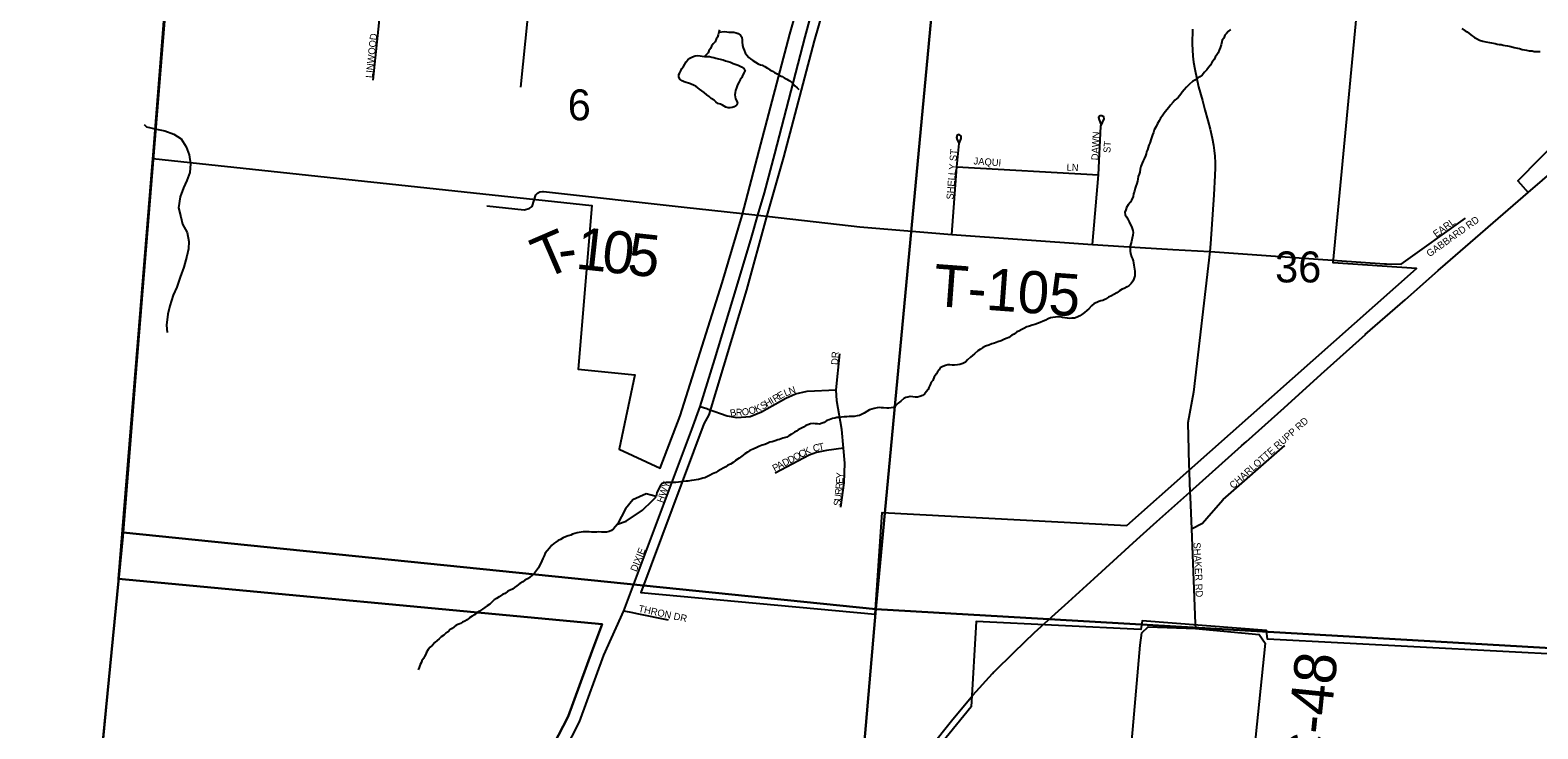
# Model space of a CAD drawing. Extents: x 1310247 to 1664935, y 284496 to 704931.
# Drawn here: x 1450782 to 1461538, y 562017 to 567004 of the extents above; entities that cross this region are included whole.
import ezdxf

# ---------------------------------------------------------------- set-up
doc = ezdxf.new("R2010")
doc.units = 0
for name, color, linetype in [('GM_P_State_Location', 7, 'Continuous'), ('GM_X_Adjacent_County', 7, 'Continuous'), ('GM_X_Adjacent_County_Text', 7, 'Continuous'), ('GM_X_Corporation_Text', 7, 'Continuous'), ('GM_X_County', 7, 'Continuous'), ('GM_X_County_Road_Text', 7, 'Continuous'), ('GM_X_County_Subdivision_Text', 7, 'Continuous'), ('GM_X_Major_Lake_Text', 7, 'Continuous'), ('GM_X_Minor_River_Text', 7, 'Continuous'), ('GM_X_Rail_Line', 7, 'Continuous'), ('GM_X_State_Location', 7, 'Continuous'), ('GM_X_State_Shield', 7, 'Continuous'), ('GM_X_Township', 7, 'Continuous'), ('GM_X_Township_Road', 7, 'Continuous'), ('GM_X_Township_Subdivision', 7, 'Continuous'), ('GM_X_US_Location', 7, 'Continuous'), ('GM_X_US_Route', 7, 'Continuous')]:
    doc.layers.add(name, color=color, linetype=linetype)

msp = doc.modelspace()

# ---------------------------------------------------------------- linework, layer by layer
at = {"layer": 'GM_X_Adjacent_County'}
msp.add_lwpolyline([(1451172, 560613), (1451442, 563390), (1451868, 568748), (1451902, 569175), (1451917, 569366), (1451412, 569215), (1450715, 569029)], dxfattribs=at)
at = {"layer": 'GM_X_Adjacent_County_Text'}
msp.add_lwpolyline([(1450715, 569029), (1451412, 569215), (1451917, 569366), (1451902, 569175), (1451868, 568748), (1451442, 563390), (1451172, 560613)], dxfattribs=at)
at = {"layer": 'GM_X_Corporation_Text'}
for points in [[(1454403, 561549), (1454489, 561693), (1454594, 561857), (1454702, 562068), (1454875, 562543), (1455017, 562860), (1455502, 564154), (1455561, 564317), (1455666, 564656), (1455824, 565175), (1455928, 565524), (1455974, 565682), (1456021, 565842), (1456094, 566121), (1456312, 566956), (1456388, 567238), (1456445, 567432), (1456521, 567685), (1456618, 567903)], [(1455951, 565685), (1455974, 565682), (1456056, 565673)], [(1460564, 565334), (1461021, 565661)], [(1455561, 564317), (1455610, 564302)], [(1459067, 563445), (1459146, 563484), (1459208, 563555), (1459294, 563654), (1459733, 564040)], [(1459057, 563671), (1459057, 563671), (1459067, 563445), (1459094, 562769), (1459094, 562769)], [(1455017, 562860), (1455080, 562846)]]:
    msp.add_lwpolyline(points, dxfattribs=at)
at = {"layer": 'GM_X_County'}
for points in [[(1457317, 568230), (1456815, 562870), (1451446, 563418), (1451881, 568767)], [(1462855, 567868), (1462374, 562549), (1456815, 562870), (1457317, 568230)], [(1451446, 563418), (1456815, 562870), (1456353, 557504), (1450922, 557933)], [(1456815, 562870), (1462374, 562549), (1461881, 557141), (1456353, 557504)]]:
    msp.add_lwpolyline(points, close=True, dxfattribs=at)
at = {"layer": 'GM_X_County_Road_Text'}
for points in [[(1459075, 567011), (1459073, 566906), (1459077, 566817), (1459081, 566776), (1459090, 566725), (1459118, 566599), (1459145, 566502), (1459163, 566435), (1459183, 566359), (1459200, 566296), (1459214, 566232), (1459224, 566182), (1459230, 566144), (1459234, 566103), (1459236, 566056), (1459236, 566022), (1459234, 565965), (1459226, 565829), (1459203, 565479), (1459199, 565424), (1459082, 564420), (1459042, 564202), (1459046, 564007)], [(1459046, 564007), (1459046, 564000), (1459046, 563986), (1459056, 563707), (1459057, 563671)], [(1458474, 560058), (1458488, 560155), (1458702, 562613), (1458714, 562703), (1458758, 562746), (1459096, 562733)], [(1459094, 562769), (1459096, 562733), (1459550, 562691), (1459592, 562628), (1459464, 561380)]]:
    msp.add_lwpolyline(points, dxfattribs=at)
at = {"layer": 'GM_X_County_Subdivision_Text'}
for points in [[(1454039, 565750), (1454307, 565720), (1454341, 565730), (1454364, 565745), (1454390, 565827), (1454401, 565841), (1454417, 565849), (1454436, 565851)], [(1454436, 565851), (1454444, 565851), (1455447, 565741), (1455951, 565685)], [(1456056, 565673), (1456700, 565600), (1457357, 565544), (1458362, 565474), (1458585, 565459), (1458935, 565439), (1459199, 565424), (1459200, 565423)], [(1459200, 565423), (1459601, 565395), (1460444, 565336), (1460459, 565335)], [(1460459, 565335), (1460564, 565334)]]:
    msp.add_lwpolyline(points, dxfattribs=at)
at = {"layer": 'GM_X_Major_Lake_Text'}
for points in [[(1450715, 569029), (1451412, 569215), (1451917, 569366), (1451889, 569020), (1451656, 566087), (1451413, 563088), (1454862, 562764), (1454791, 562574), (1454619, 562104), (1454516, 561902)], [(1456512, 567407), (1456376, 566928), (1456157, 566098), (1456033, 565664), (1455892, 565150), (1455623, 564258), (1455588, 564194), (1455138, 562990), (1456811, 562836), (1456861, 563562), (1458605, 563467), (1459051, 563862), (1460673, 565302), (1460077, 565343), (1460328, 567978)], [(1454516, 561902), (1454619, 562104), (1454791, 562574), (1454862, 562764), (1451413, 563088), (1451656, 566087), (1454790, 565753), (1454691, 564584), (1455096, 564544), (1454983, 564014), (1455277, 563877), (1455418, 564252), (1455719, 565201), (1455861, 565680), (1455983, 566145), (1456202, 566976), (1456340, 567461)], [(1462266, 561543), (1462332, 562513), (1459609, 562657), (1459603, 562719), (1458715, 562788), (1458706, 562725), (1457530, 562782), (1457496, 562175), (1457056, 561633)]]:
    msp.add_lwpolyline(points, dxfattribs=at)
at = {"layer": 'GM_X_Minor_River_Text'}
for points in [[(1455700, 567007), (1455695, 566989), (1455691, 566971), (1455686, 566953), (1455676, 566939), (1455668, 566921), (1455655, 566905), (1455643, 566890), (1455635, 566872), (1455624, 566856), (1455618, 566842), (1455593, 566816)], [(1455695, 566989), (1455735, 566994), (1455753, 566992), (1455767, 566989), (1455781, 566989), (1455801, 566989), (1455819, 566984), (1455833, 566980), (1455849, 566967), (1455859, 566953), (1455862, 566933), (1455862, 566919), (1455865, 566893), (1455869, 566877), (1455875, 566861), (1455882, 566842), (1455894, 566824), (1455908, 566808), (1455921, 566799), (1455937, 566787), (1455957, 566774), (1455975, 566764), (1455993, 566756), (1456007, 566753), (1456024, 566743), (1456042, 566732), (1456060, 566720), (1456078, 566710), (1456092, 566701), (1456111, 566691), (1456129, 566680), (1456147, 566672), (1456161, 566664), (1456179, 566653), (1456193, 566647), (1456206, 566639), (1456224, 566622), (1456238, 566606), (1456253, 566593), (1456265, 566579)], [(1459345, 567008), (1459328, 566994), (1459318, 566980), (1459304, 566967), (1459297, 566947), (1459287, 566933), (1459283, 566919), (1459278, 566899), (1459272, 566877), (1459265, 566861), (1459257, 566841), (1459249, 566827), (1459236, 566810), (1459230, 566794), (1459213, 566772), (1459203, 566754), (1459189, 566736), (1459176, 566721), (1459160, 566703), (1459143, 566683), (1459127, 566670), (1459109, 566660), (1459090, 566646), (1459074, 566637), (1459052, 566617), (1459031, 566597), (1459015, 566578), (1459001, 566562), (1458992, 566546), (1458972, 566522), (1458949, 566503), (1458937, 566489), (1458918, 566469), (1458906, 566452), (1458892, 566434), (1458873, 566410), (1458857, 566390), (1458846, 566375), (1458836, 566357), (1458825, 566337), (1458815, 566315), (1458802, 566291), (1458796, 566273), (1458790, 566256), (1458779, 566228), (1458770, 566198), (1458764, 566182), (1458758, 566166), (1458753, 566150), (1458747, 566134), (1458745, 566120), (1458738, 566106), (1458730, 566084), (1458723, 566070), (1458715, 566054), (1458707, 566031), (1458702, 566011), (1458698, 565989), (1458693, 565975), (1458687, 565959), (1458685, 565941), (1458682, 565925), (1458678, 565909), (1458671, 565889), (1458665, 565875), (1458661, 565855), (1458654, 565835), (1458650, 565817), (1458639, 565791), (1458631, 565777), (1458616, 565756), (1458604, 565738), (1458598, 565722), (1458591, 565704), (1458595, 565686), (1458603, 565670), (1458612, 565655), (1458622, 565635), (1458630, 565619), (1458639, 565603), (1458645, 565589), (1458649, 565574), (1458650, 565560), (1458648, 565540), (1458643, 565520), (1458639, 565496), (1458634, 565478), (1458630, 565462), (1458630, 565446), (1458629, 565426), (1458633, 565410), (1458640, 565386), (1458646, 565372)], [(1460997, 567016), (1461019, 566998), (1461033, 566991), (1461060, 566969), (1461086, 566952), (1461100, 566944), (1461121, 566933), (1461145, 566925), (1461167, 566920), (1461193, 566915), (1461207, 566913), (1461233, 566909), (1461247, 566904), (1461263, 566902), (1461277, 566900), (1461291, 566897), (1461305, 566893), (1461321, 566891), (1461345, 566886), (1461369, 566880), (1461393, 566875), (1461407, 566873), (1461426, 566866), (1461444, 566864), (1461458, 566860), (1461476, 566857), (1461498, 566855), (1461512, 566852), (1461538, 566852), (1461556, 566851)], [(1455518, 566609), (1455493, 566620), (1455479, 566626), (1455461, 566631), (1455447, 566635), (1455433, 566641), (1455418, 566652), (1455410, 566668), (1455410, 566686), (1455417, 566700), (1455423, 566714), (1455431, 566730), (1455442, 566745), (1455452, 566761), (1455462, 566777), (1455475, 566791), (1455489, 566803), (1455507, 566814), (1455525, 566820), (1455543, 566822), (1455561, 566821), (1455575, 566819), (1455593, 566816)], [(1455593, 566816), (1455629, 566816), (1455645, 566811), (1455659, 566809), (1455673, 566803), (1455693, 566798), (1455725, 566792), (1455743, 566785), (1455761, 566781), (1455779, 566774), (1455797, 566766), (1455812, 566760), (1455834, 566753), (1455856, 566741), (1455874, 566730), (1455882, 566712), (1455873, 566696), (1455865, 566680), (1455858, 566666), (1455848, 566648), (1455840, 566635), (1455831, 566619), (1455825, 566605), (1455821, 566591), (1455814, 566573), (1455812, 566559), (1455810, 566541), (1455811, 566527), (1455815, 566513), (1455823, 566496), (1455828, 566482), (1455820, 566468), (1455804, 566457), (1455790, 566451), (1455776, 566449), (1455762, 566450), (1455744, 566454), (1455720, 566467), (1455706, 566475), (1455688, 566481), (1455674, 566492), (1455661, 566504), (1455641, 566516), (1455627, 566529), (1455609, 566543), (1455590, 566558), (1455574, 566570), (1455558, 566582), (1455544, 566593), (1455531, 566603), (1455518, 566609)], [(1451596, 566331), (1451612, 566313), (1451682, 566297), (1451742, 566285), (1451807, 566262), (1451858, 566228), (1451895, 566171), (1451917, 566114), (1451926, 566050), (1451920, 565988), (1451899, 565930), (1451875, 565879), (1451851, 565815), (1451841, 565735), (1451856, 565671), (1451868, 565620), (1451901, 565559), (1451913, 565495), (1451912, 565443), (1451900, 565391), (1451878, 565311), (1451852, 565240), (1451827, 565168), (1451803, 565113), (1451777, 565035), (1451764, 564977), (1451755, 564899), (1451760, 564845)], [(1458646, 565372), (1458652, 565356), (1458654, 565342), (1458657, 565327), (1458659, 565311), (1458661, 565297), (1458664, 565283), (1458664, 565269), (1458664, 565251), (1458655, 565229), (1458649, 565213), (1458638, 565195), (1458622, 565180), (1458608, 565172), (1458587, 565160), (1458573, 565155), (1458553, 565143), (1458535, 565129), (1458514, 565118), (1458496, 565108), (1458476, 565097), (1458454, 565083), (1458435, 565075), (1458421, 565072), (1458405, 565066), (1458391, 565060), (1458373, 565053), (1458354, 565035), (1458336, 565015), (1458320, 565002), (1458303, 564988), (1458285, 564974), (1458271, 564965), (1458251, 564955), (1458232, 564947), (1458214, 564948), (1458198, 564946), (1458182, 564948), (1458164, 564951), (1458148, 564953), (1458130, 564958), (1458112, 564958), (1458098, 564956), (1458078, 564953), (1458062, 564951), (1458044, 564943), (1458028, 564934), (1458008, 564926), (1457987, 564917), (1457969, 564909), (1457949, 564903), (1457931, 564898), (1457911, 564890), (1457893, 564887), (1457870, 564875), (1457856, 564867), (1457836, 564856), (1457822, 564850), (1457803, 564834), (1457785, 564827), (1457765, 564811), (1457751, 564805), (1457734, 564798), (1457710, 564786), (1457686, 564779), (1457662, 564769), (1457642, 564764), (1457621, 564756), (1457597, 564747), (1457577, 564735), (1457563, 564727), (1457542, 564714), (1457520, 564694), (1457504, 564682), (1457491, 564669), (1457469, 564651), (1457455, 564635), (1457436, 564624), (1457414, 564618), (1457398, 564614), (1457376, 564613), (1457360, 564613), (1457344, 564614), (1457330, 564614), (1457312, 564610), (1457292, 564603), (1457275, 564593), (1457267, 564579), (1457255, 564565), (1457248, 564551), (1457232, 564528), (1457221, 564504), (1457211, 564490), (1457203, 564472), (1457194, 564454), (1457188, 564438), (1457175, 564421), (1457163, 564405), (1457147, 564395), (1457129, 564388), (1457113, 564384)], [(1457113, 564384), (1457099, 564384), (1457079, 564387), (1457059, 564389), (1457043, 564385), (1457028, 564382), (1457014, 564374), (1456994, 564356), (1456975, 564341), (1456957, 564325), (1456939, 564311), (1456925, 564308), (1456907, 564306), (1456893, 564306), (1456869, 564307), (1456855, 564307), (1456841, 564310), (1456825, 564308), (1456804, 564304), (1456786, 564299), (1456770, 564293), (1456750, 564281), (1456732, 564270), (1456717, 564262), (1456699, 564254), (1456681, 564251), (1456661, 564247), (1456641, 564246), (1456625, 564246), (1456609, 564244), (1456589, 564243), (1456571, 564241), (1456551, 564240), (1456537, 564238), (1456523, 564234), (1456506, 564231), (1456482, 564223), (1456466, 564217), (1456446, 564204), (1456432, 564198), (1456413, 564192), (1456399, 564193), (1456383, 564193), (1456367, 564195), (1456349, 564194), (1456329, 564186), (1456315, 564181), (1456299, 564171), (1456281, 564161), (1456262, 564150), (1456248, 564142), (1456234, 564134), (1456214, 564121), (1456195, 564109), (1456179, 564099), (1456151, 564092), (1456129, 564082), (1456115, 564079), (1456096, 564073), (1456076, 564065), (1456058, 564062), (1456040, 564054), (1456024, 564046), (1456004, 564041), (1455981, 564031), (1455965, 564026), (1455939, 564012), (1455917, 564003), (1455900, 563991), (1455880, 563979), (1455860, 563964), (1455839, 563948), (1455813, 563933), (1455797, 563917), (1455778, 563907), (1455760, 563898), (1455744, 563886), (1455726, 563878), (1455709, 563867), (1455689, 563855), (1455673, 563847), (1455651, 563836), (1455634, 563828), (1455614, 563819), (1455596, 563809), (1455580, 563805), (1455566, 563800), (1455550, 563796), (1455534, 563794), (1455518, 563791), (1455501, 563789), (1455475, 563785), (1455461, 563784), (1455441, 563782), (1455423, 563779), (1455407, 563777), (1455389, 563775), (1455365, 563776), (1455351, 563776), (1455337, 563776), (1455319, 563775)], [(1455319, 563775), (1455305, 563773), (1455291, 563767), (1455278, 563754), (1455270, 563736), (1455262, 563720), (1455253, 563704), (1455249, 563674)], [(1455249, 563674), (1455177, 563694), (1455082, 563652), (1455030, 563588), (1454972, 563477), (1455035, 563500)], [(1455220, 563645), (1455249, 563672)], [(1455035, 563500), (1455150, 563578), (1455220, 563645)], [(1454972, 563477), (1454943, 563444), (1454929, 563432), (1454913, 563426), (1454893, 563421), (1454877, 563421), (1454857, 563420), (1454839, 563422), (1454825, 563420), (1454805, 563421), (1454788, 563421), (1454769, 563424), (1454747, 563424), (1454728, 563422), (1454714, 563421), (1454698, 563419), (1454684, 563415), (1454668, 563412), (1454652, 563406), (1454638, 563400), (1454620, 563395), (1454602, 563387), (1454585, 563379), (1454565, 563368), (1454549, 563360), (1454533, 563348), (1454518, 563339), (1454500, 563325), (1454486, 563307), (1454471, 563288), (1454457, 563270), (1454450, 563252), (1454440, 563232), (1454432, 563216), (1454425, 563200), (1454415, 563182), (1454408, 563165), (1454394, 563147), (1454380, 563129), (1454363, 563113), (1454347, 563100), (1454329, 563088), (1454312, 563078), (1454296, 563067), (1454276, 563053), (1454253, 563038), (1454237, 563026), (1454223, 563014), (1454207, 563006), (1454190, 562999), (1454170, 562983), (1454152, 562976), (1454128, 562960), (1454109, 562948), (1454093, 562937), (1454079, 562923), (1454060, 562907), (1454042, 562894), (1454026, 562884), (1454009, 562872), (1453987, 562857), (1453969, 562845), (1453951, 562831), (1453936, 562822), (1453916, 562808), (1453900, 562794), (1453883, 562785), (1453867, 562777), (1453853, 562769), (1453839, 562764), (1453821, 562756), (1453806, 562744), (1453792, 562733), (1453778, 562725), (1453764, 562709), (1453747, 562699), (1453733, 562686), (1453715, 562674), (1453700, 562660), (1453686, 562647), (1453668, 562633), (1453653, 562615), (1453635, 562600), (1453621, 562582), (1453610, 562564), (1453604, 562550), (1453594, 562534)], [(1453594, 562534), (1453587, 562520), (1453577, 562502), (1453571, 562489), (1453564, 562475), (1453558, 562455), (1453549, 562437)]]:
    msp.add_lwpolyline(points, dxfattribs=at)
at = {"layer": 'GM_X_State_Location'}
for points in [[(1453228, 566647), (1453311, 567446), (1453402, 568602)], [(1454456, 568129), (1454415, 567935), (1454281, 566597)], [(1458362, 565474), (1458404, 565970), (1458421, 566319), (1458444, 566370), (1458441, 566385), (1458428, 566392), (1458414, 566393), (1458404, 566379), (1458409, 566364), (1458421, 566333)], [(1457357, 565544), (1457393, 566029), (1457410, 566195), (1457425, 566231), (1457423, 566247), (1457409, 566259), (1457395, 566253), (1457390, 566237), (1457395, 566221), (1457407, 566200)], [(1457393, 566029), (1458404, 565970)], [(1456566, 563598), (1456590, 563773), (1456595, 563913), (1456585, 564019), (1456572, 564153), (1456537, 564358), (1456533, 564437), (1456559, 564694)], [(1455610, 564302), (1455620, 564298), (1455754, 564251), (1455824, 564238), (1455919, 564247), (1455999, 564280), (1456172, 564378), (1456241, 564407), (1456325, 564428), (1456533, 564437)], [(1456585, 564019), (1456463, 564003), (1456393, 563989), (1456340, 563971), (1456096, 563842)], [(1455080, 562846), (1455111, 562839), (1455334, 562795)]]:
    msp.add_lwpolyline(points, dxfattribs=at)
at = {"layer": 'GM_X_State_Shield'}
for points in [[(1460879, 565333), (1461469, 565844), (1461674, 566022)], [(1459444, 564053), (1459457, 564065), (1459729, 564308), (1459992, 564549), (1460309, 564831), (1460307, 564831), (1460592, 565078), (1460827, 565287), (1460879, 565333)], [(1458118, 562859), (1458164, 562900), (1458372, 563090), (1458678, 563369), (1458821, 563496), (1459056, 563707), (1459425, 564036), (1459444, 564053)], [(1457659, 562424), (1457801, 562563), (1457948, 562705), (1458118, 562858), (1458118, 562859)], [(1456738, 561273), (1456738, 561274), (1456903, 561488), (1457058, 561698), (1457206, 561887), (1457354, 562074), (1457508, 562257), (1457647, 562412), (1457658, 562423), (1457659, 562424)]]:
    msp.add_lwpolyline(points, dxfattribs=at)
at = {"layer": 'GM_X_Township'}
msp.add_lwpolyline([(1451172, 560613), (1451442, 563390), (1451868, 568748), (1451902, 569175), (1451917, 569366), (1451412, 569215), (1450715, 569029)], dxfattribs=at)
at = {"layer": 'GM_X_US_Route'}
msp.add_lwpolyline([(1462777, 567347), (1462770, 567340), (1462346, 566902), (1461887, 566428), (1461553, 566088), (1461396, 565928), (1461469, 565844)], dxfattribs=at)

# ---------------------------------------------------------------- texts
at = {"layer": 'GM_P_State_Location'}
for s, rotation, p in [('LINWOOD', 83.946, (1453224, 566660)), ('DAWN', 87.3384, (1458402, 566074)), ('SHELLY ST', 85.3008, (1457368, 565793)), ('ST', 86.4254, (1458488, 566126)), ('JAQUI', 355.7129, (1457511, 566046)), ('LN', 356.989, (1458175, 566002)), ('DR', 86.8215, (1456546, 564613)), ('E', 29.7313, (1456130, 564366)), ('L', 22.3697, (1456171, 564388)), ('N', 19.1054, (1456203, 564401)), ('R', 0.3886, (1455816, 564251)), ('O', 7.0306, (1455862, 564252)), ('O', 17.06, (1455915, 564259)), ('K', 23.0251, (1455962, 564274)), ('S', 29.7901, (1456008, 564294)), ('H', 30.4391, (1456039, 564312)), ('I', 30.4905, (1456077, 564335)), ('R', 30.4851, (1456096, 564346)), ('B', 11.8862, (1455780, 564244)), ('O', 27.6893, (1456241, 563929)), ('C', 27.7074, (1456280, 563949)), ('K', 25.4314, (1456315, 563968)), ('C', 12.9345, (1456372, 563993)), ('T', 12.1673, (1456411, 564002)), ('P', 27.7255, (1456093, 563851)), ('A', 27.6893, (1456124, 563868)), ('D', 27.6893, (1456163, 563888)), ('D', 27.709, (1456202, 563908)), ('R', 84.2057, (1456576, 563725)), ('E', 85.7738, (1456580, 563765)), ('Y', 86.5814, (1456582, 563801)), ('U', 84.0216, (1456567, 563641)), ('R', 84.0275, (1456572, 563685)), ('S', 84.0067, (1456563, 563606)), ('THRON DR', 347.7358, (1455118, 562853))]:
    msp.add_text(s, height=50, rotation=rotation, dxfattribs=at).set_placement(p)
at = {"layer": 'GM_X_Rail_Line'}
for s, rotation, p in [('GABBARD RD', 35.6125, (1460766, 565382)), ('EARL', 35.9152, (1460813, 565522)), ('CHARLOTTE RUPP RD', 41.6333, (1459365, 563727)), ('HWY', 70.4597, (1455297, 563626)), ('SHAKER', 273.0648, (1459081, 563346)), ('DIXIE', 68.2007, (1455108, 563134)), ('RD', 273.0116, (1459094, 563051))]:
    msp.add_text(s, height=50, rotation=rotation, dxfattribs=at).set_placement(p)
at = {"layer": 'GM_X_Township_Road'}
msp.add_text('C-48', height=300, rotation=84.1533, dxfattribs=at).set_placement((1460022, 561682))
at = {"layer": 'GM_X_Township_Subdivision'}
for s, rotation, p in [('T', 23.3455, (1454445, 565221)), ('1', 353.7322, (1454667, 565302)), ('0', 353.7928, (1454852, 565281)), ('5', 353.8094, (1455035, 565261)), ('-', 7.5309, (1454564, 565286)), ('T-105', 355.7844, (1457218, 565036))]:
    msp.add_text(s, height=300, rotation=rotation, dxfattribs=at).set_placement(p)
at = {"layer": 'GM_X_US_Location'}
for s, p in [('6', (1454617, 566360)), ('36', (1459664, 565203))]:
    msp.add_text(s, height=221, rotation=0, dxfattribs=at).set_placement(p)

doc.saveas('drawing.dxf')
